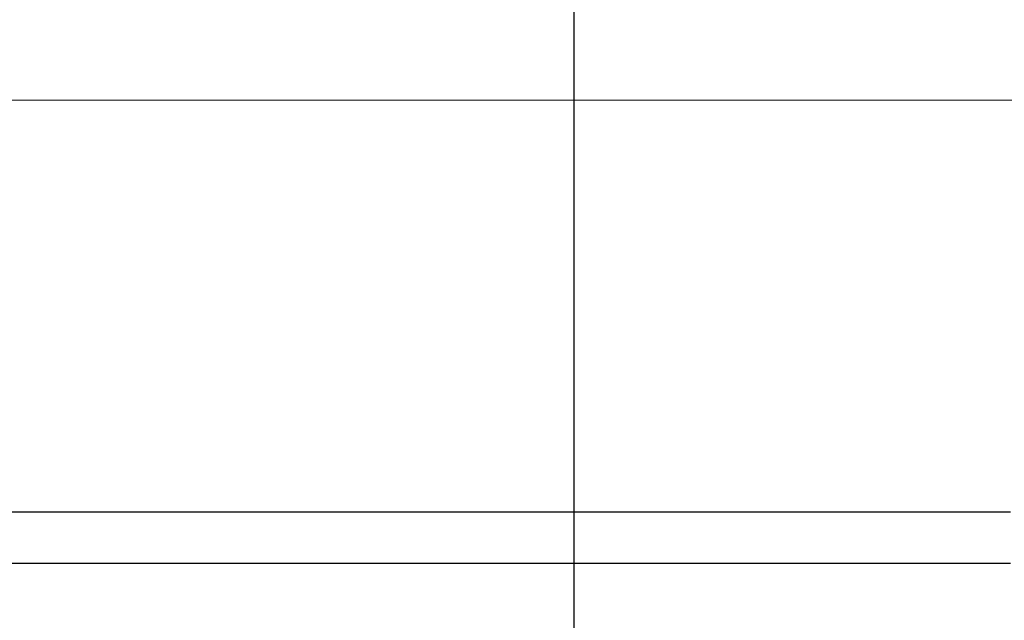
# Model space of a CAD drawing. Header units: millimetres. Extents: x -261 to 187, y -214 to 106.
# Tile 635 of 656: x -214.65 to -212.78, y 16.29 to 17.43. Entities that reach past the tile are written whole.
import ezdxf

# ---------------------------------------------------------------- set-up
doc = ezdxf.new("R2010")
doc.units = ezdxf.units.MM
doc.header["$LTSCALE"] = 0.005
doc.header["$MEASUREMENT"] = 0
for name, color, linetype, lineweight in [('AP-Condutos', 4, 'Continuous', 25), ('DI-Detalhes', 1, 'Continuous', 30), ('IFC-Laje-Contorno', 9, 'Continuous', 5), ('IFC-Parede-Contorno', 9, 'Continuous', 5)]:
    doc.layers.add(name, color=color, linetype=linetype, lineweight=lineweight)

msp = doc.modelspace()

# ---------------------------------------------------------------- linework, layer by layer
at = {"layer": 'AP-Condutos'}
for p, q in [((-212.7635, 16.495), (-221.8436, 16.495)), ((-212.7635, 16.3968), (-221.8436, 16.3968))]:
    msp.add_line(p, q, dxfattribs=at)
at = {"layer": 'DI-Detalhes'}
msp.add_lwpolyline([(-213.5969, 14.9774), (-210.4735, 14.9774), (-210.4735, 18.7509), (-213.5969, 18.7509), (-213.5969, 14.9774)], dxfattribs=at)
at = {"layer": 'IFC-Laje-Contorno', "lineweight": 5}
msp.add_line((-215.1872, 17.2812), (-213.7283, 17.2812), dxfattribs=at)
at = {"layer": 'IFC-Parede-Contorno', "lineweight": 5}
for p, q in [((-217.2858, 17.2812), (-214.2659, 17.2812)), ((-214.2659, 17.2812), (-208.2694, 17.2812))]:
    msp.add_line(p, q, dxfattribs=at)

doc.saveas('drawing.dxf')
